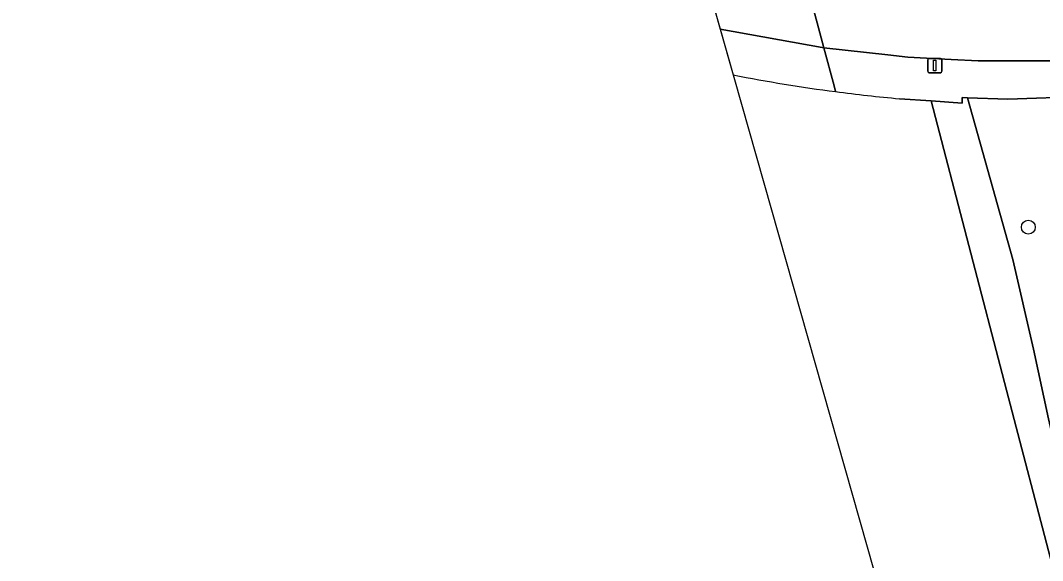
# Model space of a CAD drawing. Extents: x 159053 to 160042, y 380449 to 381423.
# Drawn here: x 159129.9 to 159201.8, y 380683.5 to 380721.4 of the extents above; entities that cross this region are included whole.
import ezdxf

# ---------------------------------------------------------------- set-up
doc = ezdxf.new("R2010")
doc.units = 0
for name, color, linetype in [('IMGEO_Boom', 7, 'Continuous'), ('IMGEO_Dek', 7, 'Continuous'), ('IMGEO_Fietspad_gesloten', 7, 'Continuous'), ('IMGEO_Groenvoorziening', 7, 'Continuous'), ('IMGEO_Hek', 7, 'Continuous'), ('IMGEO_Lichtmast', 7, 'Continuous'), ('IMGEO_Oever', 7, 'Continuous'), ('IMGEO_Voetpad_open', 7, 'Continuous'), ('IMGEO_Waterloop', 7, 'Continuous')]:
    doc.layers.add(name, color=color, linetype=linetype)

msp = doc.modelspace()

# ---------------------------------------------------------------- linework, layer by layer
at = {"layer": 'IMGEO_Boom'}
msp.add_circle((159200.804, 380706.91), 0.489, dxfattribs=at)
at = {"layer": 'IMGEO_Dek'}
for points in [[(159164.687, 380772.037), (159169.614, 380754.299), (159170.246, 380752.074), (159180.037, 380717.616)], [(159187.239, 380716.44), (159187.128, 380716.852), (159186.413, 380719.52), (159185.394, 380723.326), (159184.997, 380724.808), (159179.904, 380743.815), (159178.811, 380747.895), (159178.184, 380750.238), (159177.035, 380754.526), (159175.479, 380760.332), (159174.537, 380763.849), (159173.902, 380766.219), (159173.768, 380766.719)]]:
    msp.add_lwpolyline(points, dxfattribs=at)
msp.add_arc((159201.893, 380828.824), 113.336, 258.88125, 262.57102, dxfattribs=at)
at = {"layer": 'IMGEO_Fietspad_gesloten'}
msp.add_lwpolyline([(159179.122, 380720.837), (159179.122, 380720.837), (159186.299, 380719.533), (159186.413, 380719.52), (159185.394, 380723.326), (159181.26, 380724.035), (159178.014, 380724.738), (159178.013, 380724.738)], close=True, dxfattribs=at)
msp.add_lwpolyline([(159205.116, 380722.248), (159200.231, 380722.051), (159195.722, 380722.276), (159194.295, 380722.405), (159189.894, 380722.803), (159188.849, 380722.898), (159185.394, 380723.326), (159186.413, 380719.52), (159190.908, 380719.017), (159192.316, 380718.86), (159195.377, 380718.697), (159197.277, 380718.596), (159203.423, 380718.614)], dxfattribs=at)
at = {"layer": 'IMGEO_Groenvoorziening'}
msp.add_lwpolyline([(159196.515, 380716.012), (159199.711, 380704.641), (159201.179, 380698.341), (159202.234, 380693.433), (159202.443, 380692.522), (159204.882, 380695.123), (159204.192, 380699.494), (159203.29, 380706.996), (159204.79, 380710.907), (159209.683, 380713.467), (159207.927, 380716.313), (159204.742, 380716.108), (159199.353, 380715.905)], close=True, dxfattribs=at)
at = {"layer": 'IMGEO_Hek'}
msp.add_lwpolyline([(159191.732, 380715.942), (159193.972, 380715.781), (159196.136, 380715.626)], dxfattribs=at)
for centre, radius, start, end in [((159201.893, 380828.824), 113.336, 258.88125, 262.57102), ((159201.837, 380827.63), 112.144, 262.52034, 264.83007)]:
    msp.add_arc(centre, radius, start, end, dxfattribs=at)
at = {"layer": 'IMGEO_Lichtmast'}
for p, q in [((159193.721, 380717.869), (159193.721, 380718.669)), ((159193.721, 380718.669), (159193.721, 380717.869)), ((159193.821, 380718.769), (159194.611, 380718.769)), ((159194.611, 380718.769), (159193.821, 380718.769)), ((159194.711, 380718.669), (159194.711, 380717.869)), ((159194.711, 380717.869), (159194.711, 380718.669)), ((159194.611, 380717.769), (159193.821, 380717.769)), ((159193.821, 380717.769), (159194.611, 380717.769))]:
    msp.add_line(p, q, dxfattribs=at)
msp.add_lwpolyline([(159194.141, 380718.644), (159194.291, 380718.644), (159194.291, 380717.894), (159194.141, 380717.894), (159194.141, 380718.644)], dxfattribs=at)
for centre, start, end in [((159193.821, 380718.669), 90, 180), ((159193.821, 380718.669), 90, 180), ((159194.611, 380718.669), 0, 90), ((159194.611, 380718.669), 360, 90), ((159193.821, 380717.869), 180, 270), ((159193.821, 380717.869), 180, 270), ((159194.611, 380717.869), 270, 0), ((159194.611, 380717.869), 270, 0)]:
    msp.add_arc(centre, 0.1, start, end, dxfattribs=at)
at = {"layer": 'IMGEO_Oever'}
msp.add_lwpolyline([(159224.287, 380611.233), (159220.434, 380621.156), (159211.373, 380653.608), (159202.443, 380692.522), (159202.234, 380693.433), (159201.179, 380698.341), (159199.711, 380704.641), (159196.515, 380716.012), (159196.157, 380716.025), (159196.136, 380715.626), (159193.972, 380715.781), (159199.266, 380695.452), (159205.688, 380670.891), (159211.09, 380648.754), (159215.166, 380633.919), (159215.288, 380632.071), (159215.263, 380630.84), (159218.476, 380619.395), (159226.762, 380599.188)], dxfattribs=at)
at = {"layer": 'IMGEO_Voetpad_open'}
for points in [[(159274.369, 380731.34), (159274.113, 380731.279), (159271.005, 380730.543), (159256.093, 380727.447), (159240.12, 380724.005), (159229.181, 380721.684), (159222.946, 380720.738), (159217.298, 380719.932), (159213.122, 380719.38), (159208.53, 380718.902), (159203.423, 380718.614), (159197.277, 380718.596), (159195.377, 380718.697), (159192.316, 380718.86), (159190.908, 380719.017), (159186.413, 380719.52), (159187.128, 380716.852), (159187.239, 380716.44)], [(159187.239, 380716.44), (159187.128, 380716.852), (159186.413, 380719.52), (159186.299, 380719.533), (159179.122, 380720.837), (159179.122, 380720.837), (159180.037, 380717.616)], [(159191.732, 380715.942), (159193.972, 380715.781), (159196.136, 380715.626), (159196.157, 380716.025), (159196.515, 380716.012), (159199.353, 380715.905), (159204.742, 380716.108), (159207.927, 380716.313), (159213.822, 380716.773), (159218.128, 380717.282), (159229.711, 380719.217)]]:
    msp.add_lwpolyline(points, dxfattribs=at)
for centre, radius, start, end in [((159201.893, 380828.824), 113.336, 258.88125, 262.57102), ((159201.837, 380827.63), 112.144, 262.52034, 264.83007)]:
    msp.add_arc(centre, radius, start, end, dxfattribs=at)
at = {"layer": 'IMGEO_Waterloop'}
for points in [[(159129.863, 380897.406), (159160.368, 380787.585), (159169.614, 380754.299), (159170.246, 380752.074), (159235.614, 380522.021)], [(159187.239, 380716.44), (159187.128, 380716.852), (159186.413, 380719.52), (159185.394, 380723.326), (159184.997, 380724.808), (159179.904, 380743.815), (159178.811, 380747.895), (159178.184, 380750.238), (159177.035, 380754.526), (159175.479, 380760.332), (159174.537, 380763.849), (159173.902, 380766.219), (159173.768, 380766.719)], [(159226.762, 380599.188), (159218.476, 380619.395), (159215.263, 380630.84), (159215.288, 380632.071), (159215.166, 380633.919), (159211.09, 380648.754), (159205.688, 380670.891), (159199.266, 380695.452), (159193.972, 380715.781), (159191.732, 380715.942)]]:
    msp.add_lwpolyline(points, dxfattribs=at)
msp.add_arc((159201.837, 380827.63), 112.144, 262.52034, 264.83007, dxfattribs=at)

doc.saveas('drawing.dxf')
